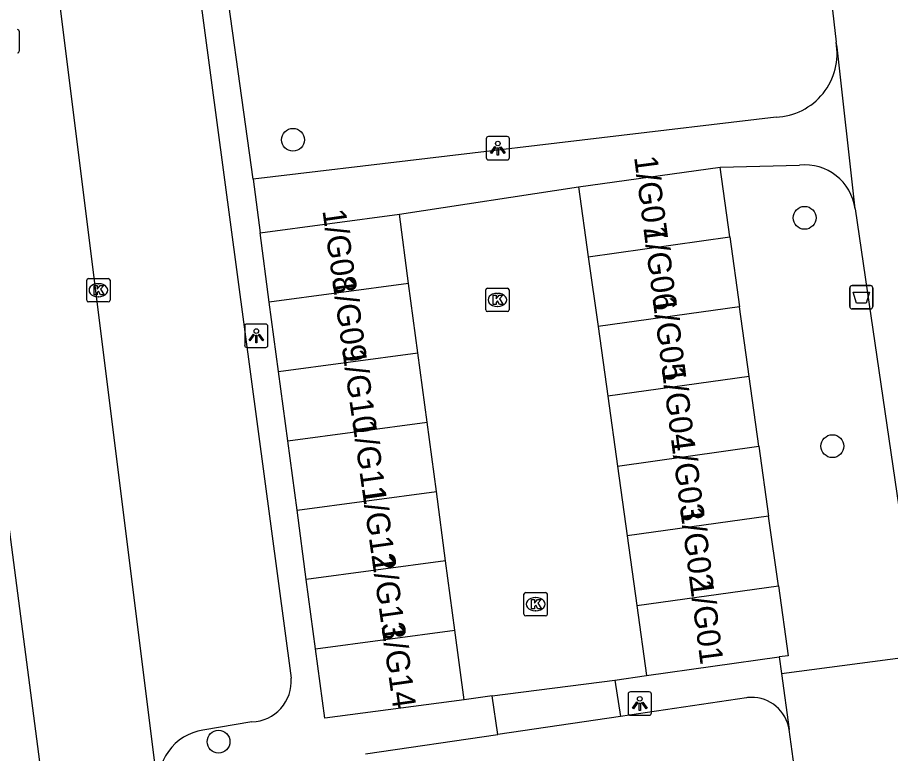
# Model space of a CAD drawing. Extents: x 161084 to 161928, y 385355 to 386522.
# Drawn here: x 161273.55 to 161310.98, y 385464.41 to 385495.94 of the extents above; entities that cross this region are included whole.
import ezdxf

# ---------------------------------------------------------------- set-up
doc = ezdxf.new("R2010")
doc.units = 0
for name, color, linetype in [('IMGEO_Afvalbak', 7, 'Continuous'), ('IMGEO_Boom', 7, 'Continuous'), ('IMGEO_Groenvoorziening', 7, 'Continuous'), ('IMGEO_Kolk', 7, 'Continuous'), ('IMGEO_Lichtpunt', 7, 'Continuous'), ('IMGEO_Muur', 7, 'Continuous'), ('IMGEO_Pand', 7, 'Continuous'), ('IMGEO_Pand_nummerreeks', 7, 'Continuous'), ('IMGEO_Parkeervlak_open', 7, 'Continuous'), ('IMGEO_Rijbaan_lokaal_open', 7, 'Continuous'), ('IMGEO_Rioolput', 7, 'Continuous'), ('IMGEO_Voetpad_open', 7, 'Continuous')]:
    doc.layers.add(name, color=color, linetype=linetype)

msp = doc.modelspace()

# ---------------------------------------------------------------- linework, layer by layer
at = {"layer": 'IMGEO_Afvalbak'}
for p, q in [((161309.233, 385483.556), (161309.233, 385484.356)), ((161309.233, 385484.356), (161309.233, 385483.556)), ((161309.333, 385484.456), (161310.123, 385484.456)), ((161310.123, 385484.456), (161309.333, 385484.456)), ((161310.223, 385484.356), (161310.223, 385483.556)), ((161310.223, 385483.556), (161310.223, 385484.356)), ((161310.123, 385483.456), (161309.333, 385483.456)), ((161309.333, 385483.456), (161310.123, 385483.456))]:
    msp.add_line(p, q, dxfattribs=at)
msp.add_lwpolyline([(161309.376, 385484.17), (161310.08, 385484.17), (161309.931, 385483.7), (161309.525, 385483.7), (161309.376, 385484.17)], dxfattribs=at)
for centre, start, end in [((161309.333, 385484.356), 90, 180), ((161309.333, 385484.356), 90, 180), ((161310.123, 385484.356), 0, 90), ((161310.123, 385484.356), 360, 90), ((161309.333, 385483.556), 180, 270), ((161309.333, 385483.556), 180, 270), ((161310.123, 385483.556), 270, 0), ((161310.123, 385483.556), 270, 0)]:
    msp.add_arc(centre, 0.1, start, end, dxfattribs=at)
at = {"layer": 'IMGEO_Boom'}
for centre in [(161285.363, 385490.701), (161307.298, 385487.359), (161308.489, 385477.578), (161282.171, 385464.918)]:
    msp.add_circle(centre, 0.489, dxfattribs=at)
at = {"layer": 'IMGEO_Groenvoorziening'}
msp.add_lwpolyline([(161306.306, 385467.836), (161312.261, 385468.627)], dxfattribs=at)
at = {"layer": 'IMGEO_Kolk'}
for p, q in [((161276.519, 385483.831), (161276.519, 385484.683)), ((161276.594, 385484.757), (161277.446, 385484.757)), ((161277.007, 385484.537), (161277.032, 385484.537)), ((161277.52, 385484.683), (161277.52, 385483.831)), ((161293.627, 385483.416), (161293.627, 385484.268)), ((161293.702, 385484.342), (161294.554, 385484.342)), ((161294.628, 385484.268), (161294.628, 385483.416)), ((161277.446, 385483.757), (161276.594, 385483.757)), ((161277.03, 385483.977), (161277.005, 385483.977)), ((161294.115, 385484.122), (161294.14, 385484.122)), ((161294.138, 385483.562), (161294.113, 385483.562)), ((161294.554, 385483.342), (161293.702, 385483.342)), ((161295.267, 385470.382), (161295.267, 385471.234)), ((161295.342, 385471.308), (161296.194, 385471.308)), ((161295.755, 385471.088), (161295.78, 385471.088)), ((161296.268, 385471.234), (161296.268, 385470.382)), ((161296.194, 385470.308), (161295.342, 385470.308)), ((161295.778, 385470.528), (161295.753, 385470.528))]:
    msp.add_line(p, q, dxfattribs=at)
for points in [[(161276.519, 385483.831), (161276.519, 385484.683)], [(161276.594, 385484.757), (161277.446, 385484.757)], [(161277.52, 385484.683), (161277.52, 385483.831)], [(161276.84, 385484.457), (161276.963, 385484.457), (161276.963, 385484.306), (161277.093, 385484.457), (161277.257, 385484.457), (161277.111, 385484.306), (161277.264, 385484.057), (161277.112, 385484.057), (161277.027, 385484.221), (161276.963, 385484.154), (161276.963, 385484.057), (161276.84, 385484.057), (161276.84, 385484.457)], [(161293.627, 385483.416), (161293.627, 385484.268)], [(161293.702, 385484.342), (161294.554, 385484.342)], [(161294.628, 385484.268), (161294.628, 385483.416)], [(161277.446, 385483.757), (161276.594, 385483.757)], [(161293.948, 385484.042), (161294.071, 385484.042), (161294.071, 385483.891), (161294.201, 385484.042), (161294.365, 385484.042), (161294.219, 385483.891), (161294.372, 385483.642), (161294.22, 385483.642), (161294.135, 385483.806), (161294.071, 385483.739), (161294.071, 385483.642), (161293.948, 385483.642), (161293.948, 385484.042)], [(161294.554, 385483.342), (161293.702, 385483.342)], [(161295.267, 385470.382), (161295.267, 385471.234)], [(161295.342, 385471.308), (161296.194, 385471.308)], [(161296.268, 385471.234), (161296.268, 385470.382)], [(161295.588, 385471.008), (161295.711, 385471.008), (161295.711, 385470.857), (161295.841, 385471.008), (161296.005, 385471.008), (161295.859, 385470.857), (161296.012, 385470.608), (161295.86, 385470.608), (161295.775, 385470.772), (161295.711, 385470.705), (161295.711, 385470.608), (161295.588, 385470.608), (161295.588, 385471.008)], [(161296.194, 385470.308), (161295.342, 385470.308)]]:
    msp.add_lwpolyline(points, dxfattribs=at)
for centre, start, end in [((161276.596, 385484.681), 91.552, 178.448), ((161276.596, 385484.681), 91.552, 178.448), ((161277.444, 385484.681), 1.552, 88.448), ((161277.444, 385484.681), 1.552, 88.448), ((161293.704, 385484.266), 91.552, 178.448), ((161293.704, 385484.266), 91.552, 178.448), ((161294.552, 385484.266), 1.552, 88.448), ((161294.552, 385484.266), 1.552, 88.448), ((161276.596, 385483.833), 181.552, 268.448), ((161276.596, 385483.833), 181.552, 268.448), ((161277.444, 385483.833), 271.552, 358.448), ((161277.444, 385483.833), 271.552, 358.448), ((161293.704, 385483.418), 181.552, 268.448), ((161293.704, 385483.418), 181.552, 268.448), ((161294.552, 385483.418), 271.552, 358.448), ((161294.552, 385483.418), 271.552, 358.448), ((161295.344, 385471.232), 91.552, 178.448), ((161295.344, 385471.232), 91.552, 178.448), ((161296.192, 385471.232), 1.552, 88.448), ((161296.192, 385471.232), 1.552, 88.448), ((161295.344, 385470.384), 181.552, 268.448), ((161295.344, 385470.384), 181.552, 268.448), ((161296.192, 385470.384), 271.552, 358.448), ((161296.192, 385470.384), 271.552, 358.448)]:
    msp.add_arc(centre, 0.0765, start, end, dxfattribs=at)
for centre, major_axis, ratio, start_param, end_param in [((161277.006, 385484.257), (-0.387, 0.002), 0.722429, 4.712389, 7.853982), ((161277.031, 385484.257), (-0.39, 0.002), 0.717154, 1.570796, 4.712389), ((161294.114, 385483.842), (-0.387, 0.002), 0.722429, 4.712389, 7.853982), ((161294.139, 385483.842), (-0.39, 0.002), 0.717154, 1.570796, 4.712389), ((161295.754, 385470.808), (-0.387, 0.002), 0.722429, 4.712389, 7.853982), ((161295.779, 385470.808), (-0.39, 0.002), 0.717154, 1.570796, 4.712389)]:
    msp.add_ellipse(centre, major_axis=major_axis, ratio=ratio, start_param=start_param, end_param=end_param, dxfattribs=at)
at = {"layer": 'IMGEO_Lichtpunt'}
for p, q in [((161293.647, 385490.744), (161293.647, 385489.937)), ((161293.647, 385490.744), (161293.647, 385489.937)), ((161294.549, 385490.839), (161293.741, 385490.839)), ((161294.549, 385490.839), (161293.741, 385490.839)), ((161294.643, 385489.937), (161294.643, 385490.744)), ((161294.643, 385489.937), (161294.643, 385490.744)), ((161293.741, 385489.843), (161294.549, 385489.843)), ((161293.741, 385489.843), (161294.549, 385489.843)), ((161283.292, 385482.711), (161283.292, 385481.904)), ((161283.292, 385482.711), (161283.292, 385481.904)), ((161284.194, 385482.806), (161283.386, 385482.806)), ((161284.194, 385482.806), (161283.386, 385482.806)), ((161284.288, 385481.904), (161284.288, 385482.711)), ((161284.288, 385481.904), (161284.288, 385482.711)), ((161283.386, 385481.81), (161284.194, 385481.81)), ((161283.386, 385481.81), (161284.194, 385481.81)), ((161299.733, 385466.955), (161299.733, 385466.148)), ((161299.733, 385466.955), (161299.733, 385466.148)), ((161300.635, 385467.05), (161299.827, 385467.05)), ((161300.635, 385467.05), (161299.827, 385467.05)), ((161300.729, 385466.148), (161300.729, 385466.955)), ((161300.729, 385466.148), (161300.729, 385466.955)), ((161299.827, 385466.054), (161300.635, 385466.054)), ((161299.827, 385466.054), (161300.635, 385466.054))]:
    msp.add_line(p, q, dxfattribs=at)
for points in [[(161294.021, 385490.408), (161294.06, 385490.38), (161293.872, 385490.118), (161293.834, 385490.145), (161294.021, 385490.408)], [(161294.123, 385490.36), (161294.17, 385490.36), (161294.17, 385490.038), (161294.123, 385490.038), (161294.123, 385490.36)], [(161294.233, 385490.38), (161294.271, 385490.407), (161294.458, 385490.145), (161294.419, 385490.117), (161294.233, 385490.38)], [(161283.666, 385482.375), (161283.705, 385482.347), (161283.517, 385482.085), (161283.479, 385482.112), (161283.666, 385482.375)], [(161283.768, 385482.327), (161283.815, 385482.327), (161283.815, 385482.005), (161283.768, 385482.005), (161283.768, 385482.327)], [(161283.878, 385482.347), (161283.916, 385482.374), (161284.103, 385482.112), (161284.064, 385482.084), (161283.878, 385482.347)], [(161300.107, 385466.619), (161300.146, 385466.591), (161299.958, 385466.329), (161299.92, 385466.356), (161300.107, 385466.619)], [(161300.209, 385466.571), (161300.256, 385466.571), (161300.256, 385466.249), (161300.209, 385466.249), (161300.209, 385466.571)], [(161300.319, 385466.591), (161300.357, 385466.618), (161300.544, 385466.356), (161300.505, 385466.328), (161300.319, 385466.591)]]:
    msp.add_lwpolyline(points, dxfattribs=at)
for centre in [(161294.146, 385490.542), (161283.791, 385482.509), (161300.232, 385466.753)]:
    msp.add_circle(centre, 0.0994, dxfattribs=at)
for centre, start, end in [((161293.741, 385490.744), 90, 180), ((161293.741, 385490.744), 90, 180), ((161294.549, 385490.744), 0, 90), ((161294.549, 385490.744), 0, 90), ((161293.741, 385489.937), 180, 270), ((161293.741, 385489.937), 180, 270), ((161294.549, 385489.937), 270, 0), ((161294.549, 385489.937), 270, 360), ((161283.386, 385482.711), 90, 180), ((161283.386, 385482.711), 90, 180), ((161284.194, 385482.711), 0, 90), ((161284.194, 385482.711), 0, 90), ((161283.386, 385481.904), 180, 270), ((161283.386, 385481.904), 180, 270), ((161284.194, 385481.904), 270, 0), ((161284.194, 385481.904), 270, 360), ((161299.827, 385466.955), 90, 180), ((161299.827, 385466.955), 90, 180), ((161300.635, 385466.955), 0, 90), ((161300.635, 385466.955), 0, 90), ((161299.827, 385466.148), 180, 270), ((161299.827, 385466.148), 180, 270), ((161300.635, 385466.148), 270, 0), ((161300.635, 385466.148), 270, 360)]:
    msp.add_arc(centre, 0.0946, start, end, dxfattribs=at)
at = {"layer": 'IMGEO_Muur'}
msp.add_lwpolyline([(161289.925, 385487.515), (161297.607, 385488.685)], dxfattribs=at)
at = {"layer": 'IMGEO_Pand'}
for points in [[(161297.607, 385488.685), (161303.673, 385489.531)], [(161304.09, 385486.541), (161303.673, 385489.531)], [(161297.607, 385488.685), (161298.024, 385485.695)], [(161283.952, 385486.718), (161289.925, 385487.515)], [(161290.321, 385484.544), (161289.925, 385487.515)], [(161284.348, 385483.747), (161283.952, 385486.718)], [(161298.024, 385485.695), (161304.09, 385486.541)], [(161304.09, 385486.541), (161304.507, 385483.551)], [(161298.024, 385485.695), (161298.441, 385482.706)], [(161290.321, 385484.544), (161284.348, 385483.747)], [(161290.718, 385481.573), (161290.321, 385484.544)], [(161284.745, 385480.776), (161284.348, 385483.747)], [(161304.507, 385483.551), (161298.441, 385482.706)], [(161304.924, 385480.561), (161304.507, 385483.551)], [(161298.441, 385482.706), (161298.858, 385479.716)], [(161284.745, 385480.776), (161290.718, 385481.573)], [(161291.114, 385478.602), (161290.718, 385481.573)], [(161285.141, 385477.805), (161284.745, 385480.776)], [(161304.924, 385480.561), (161298.858, 385479.716)], [(161305.34, 385477.572), (161304.924, 385480.561)], [(161298.858, 385479.716), (161299.274, 385476.726)], [(161285.141, 385477.805), (161291.114, 385478.602)], [(161291.511, 385475.631), (161291.114, 385478.602)], [(161285.538, 385474.834), (161285.141, 385477.805)], [(161299.274, 385476.726), (161305.34, 385477.572)], [(161305.34, 385477.572), (161305.757, 385474.582)], [(161299.274, 385476.726), (161299.691, 385473.736)], [(161285.538, 385474.834), (161291.511, 385475.631)], [(161291.907, 385472.66), (161291.511, 385475.631)], [(161285.934, 385471.863), (161285.538, 385474.834)], [(161305.757, 385474.582), (161299.691, 385473.736)], [(161306.174, 385471.592), (161305.757, 385474.582)], [(161299.691, 385473.736), (161300.108, 385470.746)], [(161291.907, 385472.66), (161285.934, 385471.863)], [(161292.304, 385469.689), (161291.907, 385472.66)], [(161286.331, 385468.892), (161285.934, 385471.863)], [(161300.108, 385470.746), (161306.174, 385471.592)], [(161306.174, 385471.592), (161306.591, 385468.602), (161306.208, 385468.549)], [(161300.108, 385470.746), (161300.525, 385467.757)], [(161286.331, 385468.892), (161292.304, 385469.689)], [(161292.7, 385466.718), (161292.304, 385469.689)], [(161292.7, 385466.718), (161286.727, 385465.921), (161286.331, 385468.892)], [(161300.525, 385467.757), (161306.208, 385468.549)]]:
    msp.add_lwpolyline(points, dxfattribs=at)
at = {"layer": 'IMGEO_Parkeervlak_open'}
msp.add_lwpolyline([(161306.985, 385462.92), (161306.638, 385465.437)], dxfattribs=at)
at = {"layer": 'IMGEO_Rijbaan_lokaal_open'}
for points in [[(161274.939, 385460.775), (161269.803, 385499.984), (161266.507, 385524.899)], [(161279.668, 385462.803), (161279.577, 385462.871), (161274.934, 385500), (161271.626, 385524.379)], [(161289.925, 385487.515), (161297.607, 385488.685)], [(161299.164, 385467.554), (161300.525, 385467.757)], [(161293.909, 385466.878), (161299.164, 385467.554)], [(161293.909, 385466.878), (161292.7, 385466.718)]]:
    msp.add_lwpolyline(points, dxfattribs=at)
at = {"layer": 'IMGEO_Rioolput'}
msp.add_line((161273.625, 385495.35), (161273.625, 385494.498), dxfattribs=at)
msp.add_lwpolyline([(161273.625, 385495.35), (161273.625, 385494.498)], dxfattribs=at)
for centre, start, end in [((161273.549, 385495.348), 1.552, 88.448), ((161273.549, 385495.348), 1.552, 88.448), ((161273.549, 385494.5), 271.552, 358.448), ((161273.549, 385494.5), 271.552, 358.448)]:
    msp.add_arc(centre, 0.0765, start, end, dxfattribs=at)
at = {"layer": 'IMGEO_Voetpad_open'}
for points in [[(161304.592, 385525.47), (161308.07, 385500), (161308.649, 385494.883)], [(161283.659, 385489.017), (161282.122, 385500), (161279.158, 385522.464)], [(161278.085, 385521.45), (161280.956, 385500), (161285.285, 385467.634)], [(161309.462, 385487.744), (161308.7, 385494.676), (161308.649, 385494.883)], [(161306.072, 385491.674), (161283.659, 385489.017)], [(161303.673, 385489.531), (161307.078, 385489.617)], [(161283.659, 385489.017), (161283.952, 385486.718)], [(161309.462, 385487.744), (161312.261, 385468.627)], [(161306.208, 385468.549), (161306.306, 385467.836)], [(161306.306, 385467.836), (161306.638, 385465.437)], [(161299.164, 385467.554), (161299.404, 385466.003)], [(161294.139, 385465.228), (161293.909, 385466.878)], [(161306.638, 385465.437), (161306.609, 385465.58), (161306.567, 385465.72), (161306.513, 385465.855), (161306.447, 385465.985), (161306.369, 385466.109), (161306.281, 385466.225), (161306.183, 385466.333), (161306.076, 385466.432), (161305.96, 385466.52), (161305.837, 385466.598), (161305.707, 385466.665), (161305.572, 385466.72), (161305.432, 385466.762), (161305.29, 385466.792), (161305.145, 385466.809), (161304.999, 385466.813), (161304.854, 385466.804), (161304.802, 385466.798), (161299.404, 385466.003)], [(161299.404, 385466.003), (161294.139, 385465.228)], [(161283.606, 385465.763), (161281.504, 385465.413)], [(161288.471, 385464.393), (161294.139, 385465.228)]]:
    msp.add_lwpolyline(points, dxfattribs=at)
for centre, radius, start, end in [((161305.965, 385494.399), 2.727, 272.2484, 10.2189), ((161307.309, 385487.457), 2.172, 7.5913, 96.0985), ((161283.538, 385467.513), 1.751, 272.2313, 3.9603), ((161281.818, 385463.241), 2.194, 98.2235, 191.5277)]:
    msp.add_arc(centre, radius, start, end, dxfattribs=at)

# ---------------------------------------------------------------- texts
at = {"layer": 'IMGEO_Pand_nummerreeks'}
for s, rotation, p in [('1/G07', 277.4687, (161299.985, 385489.959)), ('1/G08', 278.0944, (161286.623, 385487.67)), ('1/G06', 277.4687, (161300.379, 385486.95)), ('1/G09', 278.0944, (161287.041, 385484.728)), ('1/G05', 277.4687, (161300.774, 385483.941)), ('1/G10', 278.0944, (161287.474, 385481.683)), ('1/G04', 277.4687, (161301.168, 385480.933)), ('1/G11', 278.0944, (161287.909, 385478.629)), ('1/G03', 277.4687, (161301.562, 385477.924)), ('1/G12', 278.0944, (161288.311, 385475.796)), ('1/G02', 277.4687, (161301.956, 385474.922)), ('1/G13', 278.0944, (161288.732, 385472.841)), ('1/G01', 277.4687, (161302.366, 385471.798)), ('1/G14', 278.0944, (161289.151, 385469.893))]:
    msp.add_text(s, height=1, rotation=rotation, dxfattribs=at).set_placement(p)

doc.saveas('drawing.dxf')
